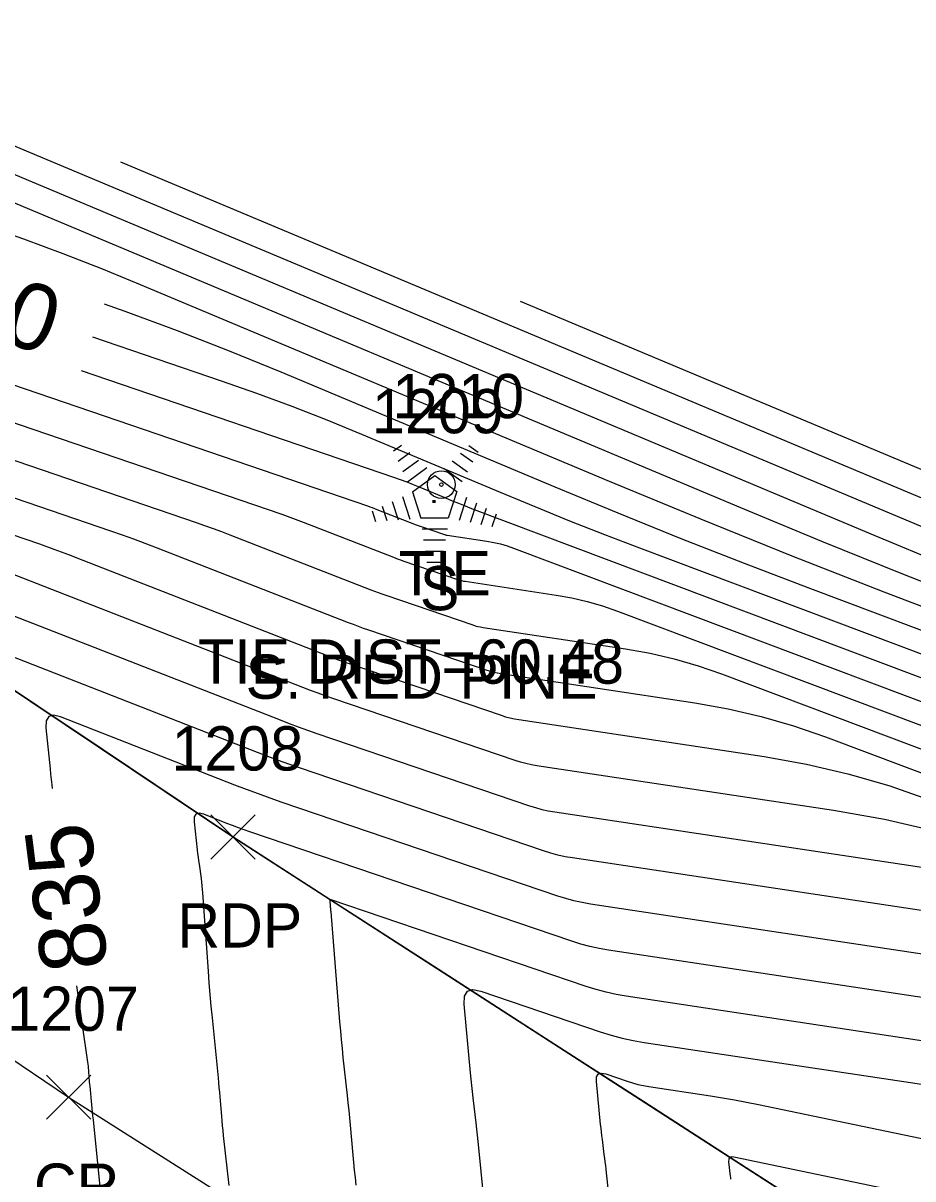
# Model space of a CAD drawing. Extents: x 1650836 to 1652450, y 332578 to 333908.
# Drawn here: x 1651814.5 to 1651854.7, y 332949.8 to 333002 of the extents above; entities that cross this region are included whole.
import ezdxf

# ---------------------------------------------------------------- set-up
doc = ezdxf.new("R2010")
doc.units = 0
for name, color, linetype in [('C_A', 7, 'Continuous'), ('C_C', 7, 'Continuous'), ('C_I', 7, 'Continuous'), ('CBP', 7, 'Continuous'), ('L_A', 7, 'Continuous'), ('L_C', 7, 'Continuous'), ('L_I', 7, 'Continuous'), ('LSOGCMA', 7, 'Continuous'), ('LSOGCMA_T', 7, 'Continuous'), ('LSOGCMI', 7, 'Continuous'), ('LSOGP', 7, 'Continuous'), ('LTC', 7, 'Continuous'), ('P_A', 7, 'Continuous'), ('P_I', 7, 'Continuous'), ('P_TIC', 7, 'Continuous'), ('PET', 7, 'Continuous'), ('PRC', 7, 'Continuous')]:
    doc.layers.add(name, color=color, linetype=linetype)

msp = doc.modelspace()

# ---------------------------------------------------------------- linework, layer by layer
at = {"layer": 'CBP'}
for radius in [0.625, 0.0833]:
    msp.add_circle((1651833.389, 332981.158), radius, dxfattribs=at)
at = {"layer": 'LSOGCMA'}
for points in [[(1651893.289, 332958.889), (1651892.01, 332959.352), (1651890.543, 332959.922), (1651884.701, 332962.276), (1651883.238, 332962.86), (1651881.773, 332963.436), (1651880.304, 332964.003), (1651878.832, 332964.562), (1651842.363, 332978.287), (1651840.778, 332978.892), (1651839.198, 332979.512), (1651837.624, 332980.147), (1651836.056, 332980.796), (1651829.795, 332983.423), (1651828.225, 332984.066), (1651826.644, 332984.682), (1651825.053, 332985.271), (1651823.452, 332985.834), (1651817.644, 332987.818)], [(1651865.617, 332958.352), (1651840.131, 332962.198), (1651839.755, 332962.263), (1651839.383, 332962.345), (1651839.015, 332962.444), (1651838.651, 332962.558), (1651826.199, 332966.795), (1651825.659, 332966.982), (1651825.121, 332967.175), (1651824.585, 332967.374), (1651824.051, 332967.579), (1651816.172, 332970.658), (1651815.858, 332970.734), (1651815.644, 332970.677), (1651815.532, 332970.487), (1651815.52, 332970.164), (1651815.704, 332968.309), (1651815.729, 332968.068), (1651815.756, 332967.827), (1651815.785, 332967.587), (1651815.805, 332967.429)], [(1651816.908, 332958.497), (1651817.401, 332955.051), (1651817.413, 332954.961), (1651817.424, 332954.871), (1651817.432, 332954.782), (1651817.44, 332954.691), (1651817.465, 332954.331), (1651817.472, 332954.241), (1651817.479, 332954.151), (1651817.487, 332954.061), (1651817.496, 332953.971), (1651817.58, 332953.131), (1651817.597, 332952.961), (1651817.614, 332952.791), (1651817.631, 332952.621), (1651817.648, 332952.451), (1651818.021, 332948.814)]]:
    msp.add_lwpolyline(points, dxfattribs=at)
at = {"layer": 'LSOGCMI'}
for points in [[(1651800.862, 333002.016), (1651859.048, 332977.604), (1651861.638, 332976.532), (1651864.237, 332975.484), (1651866.847, 332974.46), (1651869.466, 332973.46), (1651883.756, 332968.082), (1651884.482, 332967.807), (1651885.206, 332967.527), (1651885.928, 332967.243), (1651886.649, 332966.955), (1651889.528, 332965.795), (1651890.25, 332965.514), (1651890.98, 332965.251), (1651891.715, 332965.005), (1651892.456, 332964.777), (1651908.324, 332960.112)], [(1651807.095, 332998.11), (1651852.977, 332978.86), (1651856.1, 332977.567), (1651859.235, 332976.303), (1651862.381, 332975.068), (1651865.54, 332973.863), (1651882.772, 332967.378), (1651883.646, 332967.046), (1651884.519, 332966.709), (1651885.39, 332966.367), (1651886.259, 332966.019), (1651889.731, 332964.62), (1651890.602, 332964.281), (1651891.481, 332963.964), (1651892.368, 332963.668), (1651893.262, 332963.393), (1651912.395, 332957.768)], [(1651904.252, 332962.457), (1651891.65, 332966.161), (1651891.062, 332966.342), (1651890.478, 332966.537), (1651889.899, 332966.746), (1651889.325, 332966.97), (1651887.038, 332967.891), (1651886.466, 332968.12), (1651885.892, 332968.345), (1651885.317, 332968.567), (1651884.741, 332968.786), (1651873.392, 332973.057), (1651871.312, 332973.851), (1651869.24, 332974.664), (1651867.175, 332975.496), (1651865.118, 332976.348), (1651818.909, 332995.735)], [(1651813.439, 332994.157), (1651846.906, 332980.116), (1651850.563, 332978.602), (1651854.233, 332977.123), (1651857.916, 332975.677), (1651861.613, 332974.266), (1651881.787, 332966.674), (1651882.811, 332966.285), (1651883.833, 332965.891), (1651884.852, 332965.49), (1651885.869, 332965.084), (1651889.934, 332963.446), (1651890.954, 332963.049), (1651891.983, 332962.677), (1651893.021, 332962.331), (1651894.068, 332962.009), (1651916.467, 332955.424)], [(1651812.728, 332992.887), (1651814.509, 332992.261), (1651816.278, 332991.606), (1651818.037, 332990.92), (1651819.783, 332990.205), (1651840.974, 332981.314), (1651845.094, 332979.608), (1651849.23, 332977.941), (1651853.38, 332976.312), (1651857.546, 332974.722), (1651880.802, 332965.97), (1651881.975, 332965.525), (1651883.146, 332965.072), (1651884.314, 332964.613), (1651885.48, 332964.148), (1651890.137, 332962.271), (1651891.306, 332961.816), (1651892.485, 332961.391), (1651893.674, 332960.993), (1651893.929, 332960.915)], [(1651818.158, 332989.323), (1651819.092, 332988.995), (1651821.453, 332988.121), (1651823.798, 332987.206), (1651826.128, 332986.252), (1651838.515, 332981.055), (1651841.359, 332979.877), (1651844.214, 332978.726), (1651847.079, 332977.602), (1651849.955, 332976.505), (1651879.817, 332965.266), (1651881.14, 332964.764), (1651882.46, 332964.254), (1651883.776, 332963.737), (1651885.09, 332963.212), (1651890.34, 332961.097), (1651891.658, 332960.584), (1651892.987, 332960.104), (1651893.607, 332959.897)], [(1651836.956, 332989.454), (1651871.189, 332975.092), (1651872.713, 332974.461), (1651874.242, 332973.844), (1651875.778, 332973.242), (1651877.318, 332972.654), (1651885.726, 332969.49), (1651886.153, 332969.328), (1651886.579, 332969.163), (1651887.004, 332968.996), (1651887.428, 332968.827), (1651889.122, 332968.144), (1651889.547, 332967.979), (1651889.976, 332967.824), (1651890.408, 332967.68), (1651890.845, 332967.545), (1651900.18, 332964.801)], [(1651804.421, 332988.948), (1651830.05, 332980.191), (1651830.156, 332980.154), (1651830.261, 332980.116), (1651830.367, 332980.077), (1651830.472, 332980.036), (1651832.244, 332979.344), (1651832.291, 332979.326), (1651832.338, 332979.308), (1651832.385, 332979.291), (1651832.432, 332979.275), (1651833.527, 332978.902), (1651833.559, 332978.892), (1651833.591, 332978.884), (1651833.624, 332978.877), (1651833.657, 332978.871), (1651835.449, 332978.6), (1651835.757, 332978.546), (1651836.06, 332978.475), (1651836.359, 332978.389), (1651836.655, 332978.286), (1651876.862, 332963.154)], [(1651804.941, 332987.075), (1651826.18, 332979.819), (1651826.424, 332979.734), (1651826.667, 332979.646), (1651826.908, 332979.556), (1651827.149, 332979.464), (1651831.22, 332977.873), (1651831.327, 332977.832), (1651831.436, 332977.792), (1651831.544, 332977.753), (1651831.653, 332977.715), (1651834.168, 332976.859), (1651834.241, 332976.836), (1651834.315, 332976.816), (1651834.39, 332976.8), (1651834.466, 332976.787), (1651838.582, 332976.166), (1651839.289, 332976.04), (1651839.986, 332975.878), (1651840.674, 332975.679), (1651841.352, 332975.444), (1651875.877, 332962.451)], [(1651892.975, 332957.897), (1651892.361, 332958.119), (1651890.746, 332958.747), (1651884.311, 332961.34), (1651882.701, 332961.984), (1651881.086, 332962.618), (1651879.469, 332963.243), (1651877.847, 332963.858), (1651834.772, 332980.069), (1651834.476, 332980.182), (1651834.182, 332980.298), (1651833.889, 332980.416), (1651833.596, 332980.537), (1651832.43, 332981.026), (1651832.137, 332981.146), (1651831.843, 332981.261), (1651831.546, 332981.371), (1651831.248, 332981.476), (1651817.125, 332986.301)], [(1651805.462, 332985.203), (1651822.31, 332979.446), (1651822.692, 332979.314), (1651823.072, 332979.177), (1651823.45, 332979.036), (1651823.827, 332978.891), (1651830.196, 332976.403), (1651830.364, 332976.338), (1651830.533, 332976.275), (1651830.703, 332976.214), (1651830.874, 332976.155), (1651834.808, 332974.816), (1651834.923, 332974.78), (1651835.039, 332974.749), (1651835.157, 332974.723), (1651835.276, 332974.703), (1651841.715, 332973.731), (1651842.821, 332973.534), (1651843.912, 332973.281), (1651844.988, 332972.97), (1651846.049, 332972.602), (1651874.893, 332961.747)], [(1651805.983, 332983.331), (1651818.44, 332979.074), (1651818.96, 332978.894), (1651819.477, 332978.708), (1651819.992, 332978.516), (1651820.505, 332978.319), (1651829.172, 332974.932), (1651829.401, 332974.844), (1651829.631, 332974.758), (1651829.863, 332974.675), (1651830.095, 332974.595), (1651835.448, 332972.773), (1651835.605, 332972.724), (1651835.763, 332972.682), (1651835.923, 332972.647), (1651836.085, 332972.619), (1651844.848, 332971.296), (1651846.353, 332971.028), (1651847.838, 332970.683), (1651849.302, 332970.26), (1651850.746, 332969.76), (1651873.908, 332961.043)], [(1651806.503, 332981.459), (1651814.571, 332978.702), (1651815.228, 332978.474), (1651815.882, 332978.238), (1651816.533, 332977.996), (1651817.183, 332977.746), (1651828.148, 332973.462), (1651828.438, 332973.35), (1651828.729, 332973.242), (1651829.022, 332973.137), (1651829.316, 332973.035), (1651836.089, 332970.73), (1651836.287, 332970.668), (1651836.487, 332970.614), (1651836.689, 332970.57), (1651836.894, 332970.534), (1651847.982, 332968.861), (1651849.885, 332968.523), (1651851.763, 332968.086), (1651853.616, 332967.551), (1651855.443, 332966.917)], [(1651809.338, 332977.07), (1651826.1, 332970.521), (1651826.511, 332970.362), (1651826.925, 332970.209), (1651827.34, 332970.06), (1651827.757, 332969.915), (1651837.37, 332966.644), (1651837.651, 332966.556), (1651837.935, 332966.48), (1651838.222, 332966.417), (1651838.512, 332966.366), (1651855.302, 332963.832), (1651857.48, 332963.445), (1651859.629, 332962.945), (1651861.749, 332962.333), (1651863.839, 332961.608), (1651872.141, 332958.484), (1651874.215, 332957.697), (1651876.283, 332956.898), (1651878.347, 332956.087), (1651880.406, 332955.264), (1651890.653, 332951.135)], [(1651896.988, 332949.771), (1651895.261, 332950.395), (1651893.549, 332951.061), (1651881.974, 332955.725), (1651879.473, 332956.724), (1651876.967, 332957.709), (1651874.455, 332958.679), (1651871.938, 332959.635), (1651860.14, 332964.075), (1651857.93, 332964.841), (1651855.689, 332965.489), (1651853.418, 332966.017), (1651851.115, 332966.426), (1651837.703, 332968.45), (1651837.456, 332968.493), (1651837.211, 332968.547), (1651836.969, 332968.612), (1651836.729, 332968.687), (1651828.536, 332971.475), (1651828.181, 332971.598), (1651827.827, 332971.725), (1651827.475, 332971.856), (1651827.124, 332971.991), (1651813.86, 332977.174)], [(1651890.276, 332950.194), (1651878.575, 332954.909), (1651877.089, 332955.503), (1651875.6, 332956.088), (1651874.107, 332956.664), (1651872.611, 332957.232), (1651866.62, 332959.487), (1651865.112, 332960.01), (1651863.582, 332960.452), (1651862.031, 332960.813), (1651860.46, 332961.092), (1651839.322, 332964.282), (1651838.989, 332964.34), (1651838.659, 332964.412), (1651838.333, 332964.5), (1651838.01, 332964.601), (1651826.978, 332968.355), (1651826.499, 332968.521), (1651826.023, 332968.692), (1651825.548, 332968.868), (1651825.076, 332969.05), (1651809.691, 332975.062)], [(1651870.775, 332955.611), (1651840.94, 332960.114), (1651840.521, 332960.187), (1651840.107, 332960.278), (1651839.697, 332960.387), (1651839.291, 332960.515), (1651824.737, 332965.467), (1651824.476, 332965.558), (1651824.216, 332965.651), (1651823.957, 332965.748), (1651823.699, 332965.847), (1651822.652, 332966.256), (1651822.437, 332966.308), (1651822.293, 332966.269), (1651822.218, 332966.139), (1651822.212, 332965.918), (1651822.354, 332964.646), (1651822.373, 332964.483), (1651822.393, 332964.321), (1651822.414, 332964.159), (1651822.437, 332963.997), (1651822.529, 332963.35), (1651822.551, 332963.189), (1651822.57, 332963.026), (1651822.586, 332962.864), (1651822.599, 332962.701), (1651822.849, 332959.161), (1651822.888, 332958.636), (1651822.931, 332958.111), (1651822.978, 332957.586), (1651823.028, 332957.061), (1651823.299, 332954.349), (1651823.32, 332954.132), (1651823.34, 332953.915), (1651823.359, 332953.698), (1651823.377, 332953.481), (1651823.447, 332952.612), (1651823.466, 332952.395), (1651823.486, 332952.178), (1651823.507, 332951.962), (1651823.53, 332951.745), (1651823.778, 332949.484)], [(1651868.836, 332953.942), (1651841.749, 332958.03), (1651841.288, 332958.11), (1651840.831, 332958.211), (1651840.379, 332958.331), (1651839.932, 332958.472), (1651828.416, 332962.391), (1651828.385, 332962.397), (1651828.364, 332962.39), (1651828.352, 332962.371), (1651828.35, 332962.34), (1651828.366, 332962.114), (1651828.368, 332962.092), (1651828.37, 332962.069), (1651828.372, 332962.047), (1651828.374, 332962.025), (1651828.383, 332961.936), (1651828.385, 332961.914), (1651828.387, 332961.892), (1651828.389, 332961.87), (1651828.391, 332961.848), (1651828.792, 332956.873), (1651828.825, 332956.472), (1651828.862, 332956.072), (1651828.902, 332955.671), (1651828.944, 332955.271), (1651829.134, 332953.546), (1651829.17, 332953.21), (1651829.204, 332952.872), (1651829.237, 332952.535), (1651829.269, 332952.198), (1651829.391, 332950.848), (1651829.422, 332950.511), (1651829.456, 332950.174), (1651829.493, 332949.837), (1651829.532, 332949.5)], [(1651835.296, 332949.04), (1651835.082, 332951.184), (1651835.053, 332951.466), (1651835.022, 332951.748), (1651834.991, 332952.03), (1651834.958, 332952.312), (1651834.823, 332953.438), (1651834.79, 332953.72), (1651834.76, 332954.001), (1651834.731, 332954.283), (1651834.704, 332954.566), (1651834.423, 332957.677), (1651834.44, 332958.041), (1651834.571, 332958.26), (1651834.815, 332958.335), (1651835.173, 332958.267), (1651840.572, 332956.429), (1651841.061, 332956.275), (1651841.555, 332956.143), (1651842.054, 332956.033), (1651842.559, 332955.946), (1651856.594, 332953.828)], [(1651841.176, 332947.104), (1651840.835, 332950.208), (1651840.816, 332950.377), (1651840.796, 332950.547), (1651840.775, 332950.716), (1651840.754, 332950.886), (1651840.666, 332951.562), (1651840.645, 332951.732), (1651840.625, 332951.901), (1651840.606, 332952.071), (1651840.588, 332952.24), (1651840.394, 332954.177), (1651840.402, 332954.388), (1651840.477, 332954.515), (1651840.617, 332954.559), (1651840.824, 332954.519), (1651841.786, 332954.191), (1651842.028, 332954.115), (1651842.272, 332954.05), (1651842.519, 332953.995), (1651842.769, 332953.952), (1651845.551, 332953.532), (1651846.097, 332953.446), (1651846.643, 332953.352), (1651847.187, 332953.25), (1651847.729, 332953.141), (1651860.097, 332950.56)], [(1651854.395, 332949.136), (1651846.6, 332950.762), (1651846.489, 332950.769), (1651846.415, 332950.737), (1651846.375, 332950.666), (1651846.372, 332950.555), (1651846.444, 332949.897), (1651846.451, 332949.834), (1651846.459, 332949.772)]]:
    msp.add_lwpolyline(points, dxfattribs=at)
at = {"layer": 'LSOGP'}
msp.add_lwpolyline([(1651992.258, 332920.35), (1651945.495, 332936.417), (1651917.714, 332954.706), (1651888.541, 332971.502), (1651873.829, 332953.989), (1651868.914, 332946.877), (1651867.782, 332944.676), (1651863.072, 332944.289), (1651861.092, 332941.311), (1651856.451, 332944.302), (1651851.811, 332947.292), (1651847.171, 332950.282), (1651842.53, 332953.273), (1651837.89, 332956.263), (1651833.25, 332959.254), (1651828.61, 332962.244), (1651823.969, 332965.234), (1651818.103, 332969.162), (1651812.237, 332973.09)], dxfattribs=at)
at = {"layer": 'LTC'}
for p, q in [((1651831.228, 332982.686), (1651831.583, 332982.943)), ((1651831.438, 332982.22), (1651831.967, 332982.605)), ((1651834.255, 332982.578), (1651834.805, 332982.179)), ((1651834.627, 332982.926), (1651835.046, 332982.622)), ((1651831.648, 332981.755), (1651832.351, 332982.266)), ((1651831.857, 332981.289), (1651832.735, 332981.927)), ((1651833.885, 332982.23), (1651834.564, 332981.736)), ((1651832.082, 332980.834), (1651833.093, 332981.568)), ((1651833.093, 332981.568), (1651834.09, 332980.843)), ((1651833.513, 332981.881), (1651834.323, 332981.292)), ((1651834.09, 332980.843), (1651833.699, 332979.64)), ((1651831.172, 332980.398), (1651831.443, 332979.563)), ((1651831.627, 332980.615), (1651831.958, 332979.595)), ((1651832.082, 332980.834), (1651832.469, 332979.64)), ((1651834.528, 332980.572), (1651834.19, 332979.533)), ((1651834.973, 332980.322), (1651834.685, 332979.437)), ((1651830.261, 332979.965), (1651830.413, 332979.497)), ((1651830.716, 332980.182), (1651830.928, 332979.53)), ((1651835.417, 332980.072), (1651835.18, 332979.342)), ((1651835.861, 332979.822), (1651835.675, 332979.247)), ((1651833.699, 332979.64), (1651832.469, 332979.64)), ((1651833.661, 332979.14), (1651832.516, 332979.14)), ((1651833.577, 332978.64), (1651832.589, 332978.64)), ((1651833.493, 332978.14), (1651832.662, 332978.14)), ((1651833.41, 332977.64), (1651832.735, 332977.64))]:
    msp.add_line(p, q, dxfattribs=at)
at = {"layer": 'P_TIC'}
for points in [[(1651822.969, 332964.234), (1651824.969, 332966.234)], [(1651824.969, 332964.234), (1651822.969, 332966.234)], [(1651815.542, 332952.47), (1651817.542, 332954.47)], [(1651817.542, 332952.47), (1651815.542, 332954.47)]]:
    msp.add_lwpolyline(points, dxfattribs=at)
at = {"layer": 'PET'}
msp.add_lwpolyline([(1651782.185, 332994.087), (1651800.504, 332980.945), (1651823.969, 332965.234), (1651861.092, 332941.311), (1651895.497, 332920.881), (1651932.1, 332899.878), (1651964.344, 332882.546), (1651997.084, 332865.287), (1652030.302, 332847.665), (1652049.548, 332837.673), (1652081.974, 332820.953), (1652121.026, 332800.401), (1652157.819, 332781.161), (1652191.945, 332763.077), (1652232.596, 332742.33), (1652251.93, 332731.59), (1652295.202, 332708.727), (1652345.726, 332682.336), (1652379.152, 332664.868), (1652402.111, 332652.828)], dxfattribs=at)
at = {"layer": 'PRC'}
msp.add_lwpolyline([(1651773.612, 332982.822), (1651792.672, 332969.525), (1651816.542, 332953.47), (1651853.779, 332929.89), (1651888.829, 332909.027), (1651925.09, 332888.189), (1651957.726, 332870.48), (1651982.519, 332857.297), (1652019.654, 332837.681), (1652042.767, 332825.192), (1652076.048, 332808.311), (1652114.48, 332787.851), (1652150.944, 332769.103), (1652185.791, 332750.516), (1652225.777, 332729.89), (1652246.28, 332718.635), (1652288.707, 332696.529), (1652339.002, 332669.86), (1652372.556, 332652.699), (1652395.364, 332640.33)], dxfattribs=at)

# ---------------------------------------------------------------- texts
at = {"layer": 'C_A'}
msp.add_text('TIE', height=2, dxfattribs=at).set_placement((1651831.468, 332976.158))
at = {"layer": 'C_C'}
msp.add_text('TIE DIST=60.48', height=2, dxfattribs=at).set_placement((1651822.397, 332972.158))
at = {"layer": 'C_I'}
msp.add_text('1210', height=2, dxfattribs=at).set_placement((1651831.177, 332984.158))
at = {"layer": 'L_A'}
msp.add_text('S', height=2, dxfattribs=at).set_placement((1651832.419, 332975.478))
at = {"layer": 'L_C'}
msp.add_text('S. RED PINE', height=2, dxfattribs=at).set_placement((1651824.545, 332971.478))
at = {"layer": 'L_I'}
msp.add_text('1209', height=2, dxfattribs=at).set_placement((1651830.254, 332983.478))
at = {"layer": 'LSOGCMA_T'}
for s, rotation, p in [('840', 341.1356, (1651809.156, 332989.133)), ('835', 97.1681, (1651818.338, 332959.355))]:
    msp.add_text(s, height=3, rotation=rotation, dxfattribs=at).set_placement(p)
at = {"layer": 'LTC'}
msp.add_text('.', height=1.037, rotation=270, dxfattribs=at).set_placement((1651832.976, 332980.582))
at = {"layer": 'P_A'}
for s, p in [('RDP', (1651821.458, 332960.234)), ('CR', (1651814.975, 332948.47))]:
    msp.add_text(s, height=2, dxfattribs=at).set_placement(p)
at = {"layer": 'P_I'}
for s, p in [('1208', (1651821.198, 332968.234)), ('1207', (1651813.77, 332956.47))]:
    msp.add_text(s, height=2, dxfattribs=at).set_placement(p)

doc.saveas('drawing.dxf')
